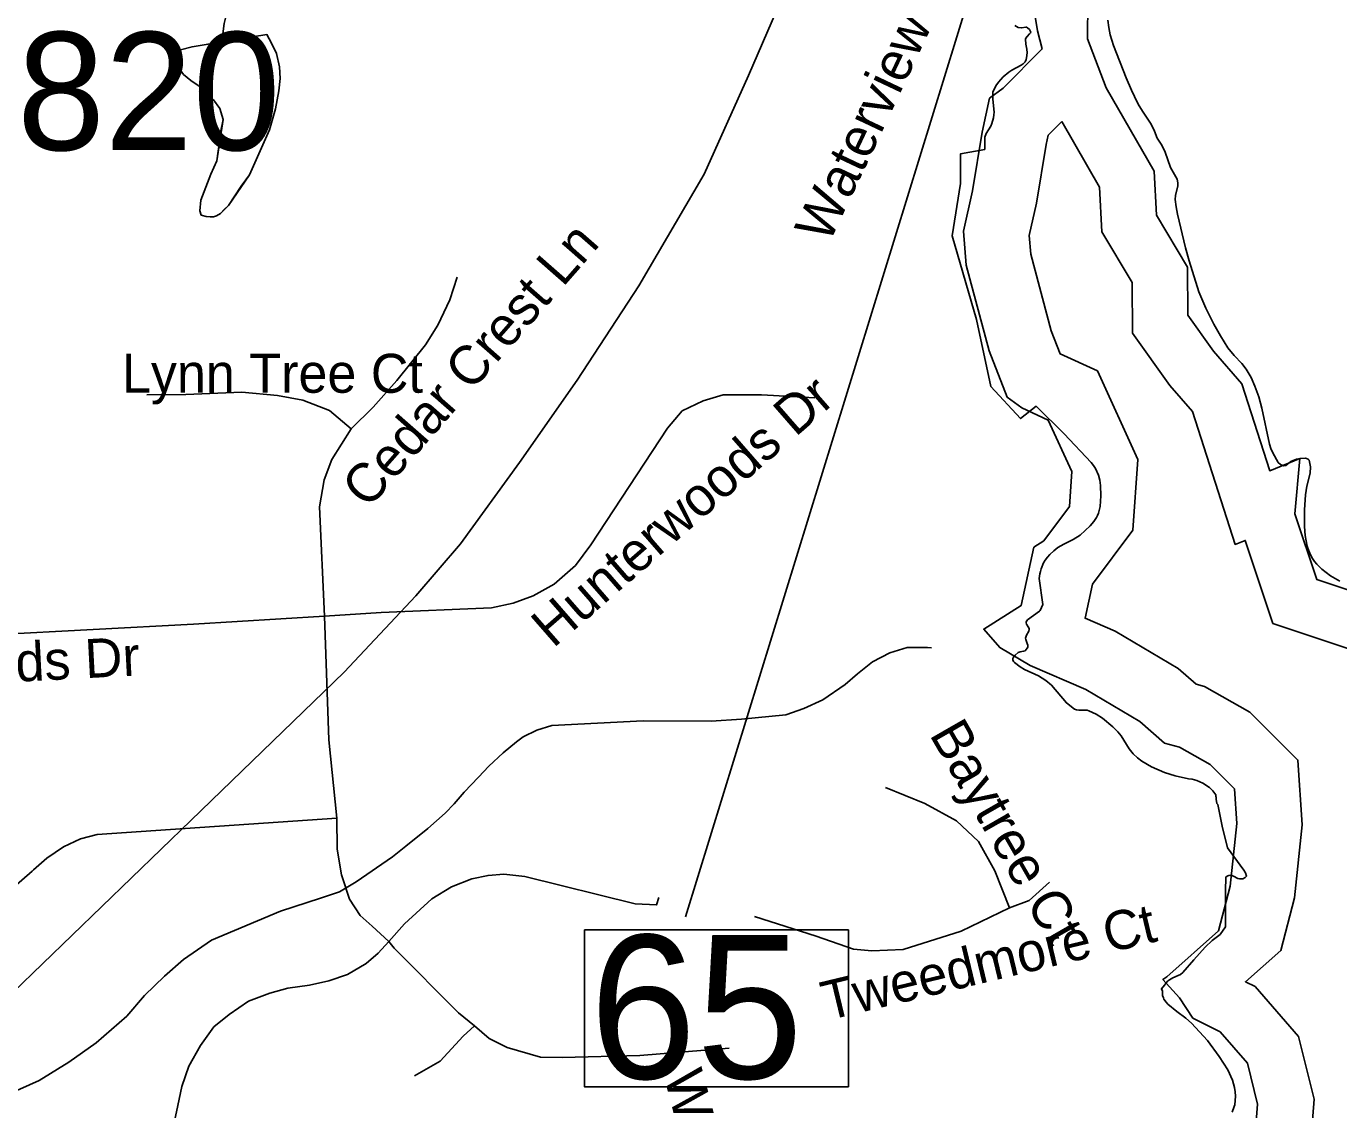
# Model space of a CAD drawing. Extents: x 1662474 to 1856135, y 779280 to 917889.
# Drawn here: x 1701744 to 1704946, y 831727 to 834370 of the extents above; entities that cross this region are included whole.
import ezdxf

# ---------------------------------------------------------------- set-up
doc = ezdxf.new("R2010")
doc.units = 0
for name, color, linetype in [('Cogo Default Point CELL', 7, 'Continuous'), ('Exist Hydrographic Lake Shore', 7, 'Continuous'), ('Exist Hydrographic Misc Water Feature', 7, 'Continuous'), ('Exist Road Non-System Type 51', 7, 'Continuous'), ('Exist Road Non-System Type 51 Label', 7, 'Continuous'), ('Exist Road Secondary Structure Standard Bridge Number Label', 7, 'Continuous'), ('Exist Utilities Electrical Transmission Line', 7, 'Continuous'), ('Old_Level_44', 7, 'Continuous')]:
    doc.layers.add(name, color=color, linetype=linetype)

msp = doc.modelspace()

# ---------------------------------------------------------------- linework, layer by layer
at = {"layer": 'Exist Hydrographic Lake Shore'}
for points in [[(1704083.1, 834090.4), (1704082.6, 834099.3), (1704086.5, 834108.2), (1704097.5, 834126.6), (1704100.1, 834133.2), (1704103.9, 834146.8), (1704105.1, 834153.6), (1704105.6, 834160.5), (1704102.8, 834192.5), (1704102.5, 834209.6), (1704110.1, 834224.5), (1704115.9, 834233.4), (1704128, 834246.6), (1704141.6, 834257.8), (1704149, 834262.6), (1704171.2, 834275.2), (1704176.5, 834278.6), (1704181, 834283.3), (1704183.6, 834288.8), (1704184.6, 834293), (1704185.8, 834305.6), (1704185.5, 834313.8), (1704183.1, 834326.1), (1704182, 834338.2), (1704182.6, 834340.8), (1704186, 834345.2), (1704192.2, 834351.6), (1704194.4, 834354.4), (1704194.9, 834356), (1704194.6, 834357.6), (1704192, 834361.8), (1704187, 834366.5), (1704184.6, 834367.6), (1704182.6, 834367.8), (1704172.4, 834366), (1704164.5, 834366.8), (1704156.1, 834371.8)], [(1704383.4, 834384.9), (1704385.5, 834367), (1704388.4, 834349.4), (1704396.8, 834323.2), (1704427.5, 834243.9), (1704440.9, 834213.8), (1704455, 834183.6), (1704459.5, 834175.7), (1704469.5, 834160.8), (1704488.4, 834130.8), (1704496.5, 834114), (1704503.6, 834096.9), (1704514.9, 834080.1), (1704523, 834063.1), (1704535.6, 834025.1), (1704551.9, 833997.2), (1704553.8, 833988.3), (1704553.5, 833980.4), (1704548.2, 833957.3), (1704547.4, 833947.1), (1704549.5, 833929.5), (1704552.6, 833911.6), (1704572.9, 833829.5), (1704581.8, 833797.5), (1704605.4, 833722.2), (1704622.5, 833682), (1704641.9, 833642.9), (1704657.6, 833614.6), (1704676, 833585.7), (1704691.5, 833567.1), (1704710.1, 833547.6), (1704720.9, 833533.7), (1704732.8, 833513.5), (1704741.9, 833492.2), (1704751.1, 833465.8), (1704759, 833438.7), (1704777.4, 833350.5), (1704780.8, 833339.5), (1704785.2, 833329), (1704798.4, 833306.1), (1704804.1, 833301.2), (1704809.9, 833298.3), (1704812.8, 833298), (1704817.2, 833298.8), (1704829.5, 833308), (1704843.5, 833313.8), (1704852.9, 833315.9), (1704865, 833316.4), (1704867.6, 833315.9), (1704871.8, 833314), (1704874.1, 833311.1), (1704877.6, 833295.4), (1704876.5, 833279.6), (1704868.4, 833247.9), (1704865, 833226.6), (1704863.1, 833190.4), (1704862.6, 833149.8), (1704864.2, 833127.9), (1704869.5, 833101.9), (1704873.1, 833089.9), (1704878.1, 833078.6), (1704882.2, 833071.2), (1704887.2, 833063.9), (1704892.8, 833057.6), (1704905.1, 833045.5), (1704925.9, 833029.2), (1704948.8, 833016.1)], [(1704395.5, 832660.8), (1704370, 832682), (1704354.2, 832691.8), (1704336.6, 832699.9), (1704332.5, 832701.2), (1704324.6, 832701.7), (1704312.5, 832701.4), (1704306.8, 832702.2), (1704301.5, 832704.3), (1704282, 832719.3), (1704245.6, 832762.1), (1704232.1, 832774.1), (1704213.9, 832785.2), (1704180, 832800.9), (1704169.2, 832807.2), (1704155, 832818.2), (1704152.9, 832820.3), (1704150.9, 832824.6), (1704151.1, 832827.4), (1704152.6, 832830.6), (1704156.9, 832835.3), (1704164.5, 832841.9), (1704169.5, 832843.7), (1704177.4, 832845.2), (1704181, 832846.6), (1704184.1, 832849.2), (1704186.5, 832852.6), (1704187.6, 832855), (1704187.9, 832859.7), (1704186.5, 832863.9), (1704182.9, 832873.6), (1704182.4, 832876.8), (1704182.9, 832879.4), (1704184.6, 832884.1), (1704189.9, 832894.6), (1704190.8, 832898), (1704190.8, 832900.4), (1704188.6, 832904.6), (1704184.4, 832911.1), (1704183.4, 832914.3), (1704183.9, 832917.4), (1704186.8, 832921.6), (1704216.1, 832942.9), (1704217.8, 832945), (1704224.6, 832958.9), (1704215.6, 833022.4), (1704217.2, 833034.2), (1704218.5, 833040.2), (1704220.1, 833046.3), (1704226.4, 833061), (1704230.4, 833067.8), (1704235.4, 833074.4), (1704241.1, 833081.2), (1704250.9, 833090.1), (1704261.4, 833098), (1704275.8, 833106.9), (1704298.6, 833118.2), (1704315.6, 833128.8), (1704340, 833151.3), (1704348.8, 833161.8), (1704355.2, 833171.5), (1704357.9, 833176.5), (1704360.2, 833182), (1704364.2, 833198.8), (1704366.2, 833224.2), (1704365.2, 833249.8), (1704363.6, 833262.6), (1704360.2, 833275.2), (1704352.9, 833291.2), (1704348.2, 833298.6), (1704342.6, 833305.4), (1704276.5, 833376), (1704208, 833442.9), (1704170.2, 833413), (1704097.9, 833491.4), (1704062.9, 833654.4), (1704003, 833858.7), (1704023.6, 833986.7), (1704023.6, 834058.9), (1704082.6, 834069.4), (1704083.1, 834090.4)], [(1704686.5, 831720.4), (1704691.5, 831734.2), (1704692.5, 831738.8), (1704694.4, 831760), (1704693.9, 831770.5), (1704692, 831781.2), (1704686.8, 831798.8), (1704675.5, 831824.3), (1704654.8, 831856.8), (1704626.1, 831895.4), (1704587.5, 831938.2), (1704573.6, 831950.2), (1704551.4, 831966.3), (1704529.2, 831984.4), (1704525.1, 831989.1), (1704519.6, 831996.8), (1704518.5, 831999.4), (1704516.8, 832005.4), (1704516.8, 832016.1), (1704513.8, 832021.4), (1704521.6, 832030.3), (1704528.8, 832040.1), (1704533.2, 832043.7), (1704541.4, 832048.4), (1704554.5, 832053.9), (1704560.2, 832056.8), (1704565.8, 832061.1), (1704592.5, 832092.2), (1704620.1, 832123.5), (1704637.8, 832139.2), (1704656.9, 832153.9), (1704669.8, 832172.9), (1704670.2, 832261.8), (1704671, 832293.6), (1704671.8, 832295.1), (1704675.8, 832297.2), (1704678.4, 832298.1), (1704682.2, 832298.6), (1704689.6, 832296.2), (1704700.4, 832290.9), (1704704.4, 832289.9), (1704712.5, 832289.9), (1704718.2, 832293.3), (1704721.4, 832296.8), (1704719, 832304.3), (1704715.1, 832310.9), (1704675.2, 832366), (1704662.1, 832418.2), (1704651.1, 832471.2), (1704649, 832473.4), (1704647.6, 832484.1), (1704647.6, 832489.1), (1704646.6, 832490.9), (1704646.4, 832495.1), (1704639.5, 832504.9), (1704630.9, 832512.5), (1704615.1, 832523.2), (1704600.4, 832530.1), (1704588.9, 832532.9), (1704579.6, 832534), (1704546.9, 832541.1), (1704521.4, 832549.5), (1704489.6, 832562.9), (1704466, 832577.1), (1704455.2, 832585.2), (1704445, 832594.6), (1704434.8, 832607.5), (1704415.4, 832639.2), (1704407.8, 832648.7), (1704395.5, 832660.8)]]:
    msp.add_lwpolyline(points, dxfattribs=at)
at = {"layer": 'Exist Hydrographic Misc Water Feature'}
for points in [[(1702221.2, 834331.7), (1702227.3, 834376.6), (1702261, 834514.6), (1702288.2, 834594.5), (1702335.1, 834669.9), (1702379.8, 834727.2), (1702399, 834762.2)], [(1702221.2, 834331.7), (1702331.1, 834349.9), (1702342.7, 834329.1), (1702354.4, 834303.5), (1702361.9, 834271.3), (1702363.6, 834242.6), (1702360.3, 834212.3), (1702352.5, 834168.9), (1702337.9, 834117.6), (1702288.6, 834007.8), (1702268.1, 833980.2), (1702237.5, 833932.5), (1702227.3, 833922.8), (1702217.8, 833913.2), (1702208.3, 833907.6), (1702201, 833905.3), (1702193, 833905.5), (1702183.1, 833905.7), (1702171.2, 833909.2), (1702167.3, 833919.9), (1702169.6, 833945.4), (1702194.2, 834008.9), (1702208.9, 834041.4), (1702215.4, 834088.8), (1702217.8, 834110.9), (1702224.2, 834142.8), (1702216.4, 834169.3), (1702200.7, 834190.9), (1702163.3, 834225.3), (1702145.4, 834238), (1702127.9, 834252.3), (1702119.8, 834263.9), (1702120, 834278.7), (1702120.5, 834312.3), (1702148.5, 834320), (1702221.2, 834331.7)], [(1702221.2, 834331.7), (1702331.1, 834349.9), (1702342.7, 834329.1), (1702354.4, 834303.5), (1702361.9, 834271.3), (1702363.6, 834242.6), (1702360.3, 834212.3), (1702352.5, 834168.9), (1702337.9, 834117.6), (1702288.6, 834007.8), (1702237.5, 833932.5), (1702217.8, 833913.2), (1702208.3, 833907.6), (1702201, 833905.3), (1702183.1, 833905.7), (1702171.2, 833909.2), (1702167.3, 833919.9), (1702169.6, 833945.4), (1702194.2, 834008.9), (1702208.9, 834041.4), (1702224.2, 834142.8), (1702216.4, 834169.3), (1702200.7, 834190.9), (1702163.3, 834225.3), (1702145.4, 834238), (1702127.9, 834252.3), (1702119.8, 834263.9), (1702120, 834278.7), (1702120.5, 834312.3), (1702148.5, 834320), (1702221.2, 834331.7)], [(1701697.2, 831763.1), (1701775.4, 831797.6), (1701848, 831842.9), (1701914.7, 831889.9), (1701989.4, 831954.9), (1702032.2, 832005), (1702081, 832052.3), (1702127.3, 832093.3), (1702195.9, 832140.3), (1702364.7, 832210.7), (1702462.2, 832243.2), (1702508.6, 832258.6), (1702548.8, 832282.5), (1702637.5, 832343.8), (1702669.8, 832369.5), (1702724.2, 832412.7), (1702766.5, 832450.4), (1702788.2, 832472.9), (1702812.9, 832501.1), (1702847.3, 832538.2), (1702872.8, 832564.7), (1702907.7, 832597.7), (1702939.8, 832624.1), (1702956.4, 832636.8), (1702990.1, 832652.6), (1703026.8, 832664.2), (1703248.9, 832675.2), (1703414.9, 832674.4), (1703489, 832679.4), (1703597.2, 832690.3), (1703641.4, 832705.8), (1703687.5, 832727), (1703742.2, 832764.5), (1703772.4, 832790.2), (1703808.9, 832819.8), (1703851.2, 832841), (1703893.3, 832854.2), (1703943.3, 832854), (1703952.8, 832853.8)]]:
    msp.add_lwpolyline(points, dxfattribs=at)
at = {"layer": 'Exist Road Non-System Type 51'}
for points in [[(1702537.1, 833387.5), (1702590.5, 833440.5), (1702647.9, 833506.2), (1702717.8, 833593), (1702748.1, 833641), (1702777.6, 833702.4), (1702795.4, 833757.9)], [(1702038.2, 833471.2), (1702133.2, 833471.5), (1702270, 833477), (1702356.9, 833469.4), (1702418.6, 833457.9), (1702484.1, 833432.7), (1702537.1, 833387.5)], [(1702472.1, 832931.1), (1702609.6, 832939.8), (1702879.6, 832951.2), (1702932.4, 832962.9), (1702980.5, 832980.7), (1703032.4, 833008.8), (1703083.9, 833054.4), (1703121.4, 833105.1), (1703308.6, 833389.4), (1703344.8, 833431.4), (1703395.4, 833456.5), (1703444.8, 833470.9), (1703538.2, 833470.9), (1703667.9, 833463.9)], [(1702472.1, 832931.1), (1702459.2, 833197.5), (1702470.8, 833263.1), (1702489.6, 833312.9), (1702537.1, 833387.5)], [(1701417, 832872.6), (1702152.4, 832911.4), (1702472.1, 832931.1)], [(1702502.2, 832437.7), (1702482.1, 832628.8), (1702472.1, 832931.1)], [(1704143.1, 832219), (1704107, 832309.9), (1704067.4, 832380.7), (1704014.1, 832431.9), (1703936.1, 832473.6), (1703840.4, 832513)], [(1701251.9, 831948.4), (1701291.6, 831950.5), (1701331.6, 831961), (1701364.2, 831976.5), (1701398.4, 831998.6), (1701419.4, 832010.9), (1701441.1, 832032.7), (1701758.1, 832308.5), (1701761.9, 832311.7), (1701794.1, 832340.5), (1701835.1, 832367.9), (1701876.4, 832387.2), (1701917.2, 832398.5), (1702502.2, 832437.7)], [(1702629.1, 832136.9), (1702588.1, 832174.4), (1702559, 832200.7), (1702533, 832240), (1702513.1, 832299.6), (1702502.6, 832362.1), (1702502.2, 832437.7)], [(1702629.1, 832136.9), (1702666.6, 832179.9), (1702733.5, 832241.1), (1702781.5, 832270.4), (1702830.9, 832290.2), (1702871, 832298.5), (1702909.6, 832301.2), (1702960.5, 832295.9), (1703229.9, 832229), (1703282.1, 832226.4), (1703287.1, 832244.2)], [(1704143.1, 832219), (1704191.2, 832237.1), (1704240.4, 832281.8)], [(1703520.9, 832197.8), (1703671, 832150.2), (1703762.1, 832118.5), (1703806.8, 832114.2), (1703883.6, 832117.2), (1704024.9, 832162.4), (1704143.1, 832219)], [(1702054.5, 831455.2), (1702123.6, 831783.4), (1702140.9, 831832.7), (1702168.9, 831883.4), (1702202, 831928.5), (1702239.4, 831959.4), (1702286.5, 831991.5), (1702338.5, 832011.4), (1702382.6, 832023.5), (1702434.9, 832030.4), (1702482.6, 832040.9), (1702528, 832056.9), (1702573.4, 832083.6), (1702602.9, 832109), (1702629.1, 832136.9)], [(1702837.4, 831931.4), (1702798.9, 831963.4), (1702641.4, 832120.6), (1702629.1, 832136.9)], [(1702691.2, 831809.1), (1702753.8, 831845), (1702809.9, 831906.2), (1702837.4, 831931.4)], [(1703459.2, 831876.5), (1703240.9, 831859.2), (1703051.4, 831854.2), (1702999.1, 831855.2), (1702917.8, 831878.1), (1702873.6, 831900.7), (1702837.4, 831931.4)]]:
    msp.add_lwpolyline(points, dxfattribs=at)
at = {"layer": 'Exist Road Secondary Structure Standard Bridge Number Label'}
msp.add_line((1704099.1, 834619.1), (1703352.5, 832196.9), dxfattribs=at)
msp.add_lwpolyline([(1703106.1, 832165.2), (1703750.2, 832165.2), (1703750.2, 831782.9), (1703106.1, 831782.9)], close=True, dxfattribs=at)
at = {"layer": 'Exist Utilities Electrical Transmission Line'}
msp.add_lwpolyline([(1701711.4, 832012.8), (1702145.9, 832432.2), (1702520.1, 832794.3), (1702694.2, 832980.4), (1702803.6, 833107.3), (1702947.9, 833305.7), (1703088, 833506.3), (1703238.6, 833736.6), (1703397.8, 834009.1), (1703506.4, 834250), (1703666.6, 834620.4), (1703879.5, 834709.9), (1704070.4, 834787.9), (1704422.8, 834936.2)], dxfattribs=at)
at = {"layer": 'Old_Level_44'}
for points in [[(1705788.5, 833415.9), (1705842.9, 833482.3), (1705734.8, 833456.9), (1705528.5, 833358.3), (1705372.4, 833193.1), (1705226.3, 833026.3), (1705062.8, 832963.4), (1704892.6, 833020.1), (1704838.9, 833180.9), (1704851.2, 833315.4), (1704778.2, 833285.8), (1704710.1, 833497.6), (1704640.9, 833577.6), (1704578.4, 833665), (1704577.4, 833782.7), (1704501.5, 833909.3), (1704495.9, 834016.7), (1704379.2, 834220), (1704333.4, 834339.7), (1704334, 834430.4), (1704307.4, 834497.4), (1704259.9, 834538.9), (1704231.5, 834637.2), (1704160.8, 834674.3)], [(1704204.3, 834403.5), (1704211.7, 834359.2), (1704222.9, 834314.6), (1704127.3, 834219.1), (1704094.4, 834194.4), (1704076, 834111.9), (1704052.8, 833968.4), (1704031, 833870.5), (1704037.6, 833787.3), (1704093.7, 833578), (1704137, 833464.9), (1704173, 833439.2), (1704237.7, 833409.4), (1704295.2, 833283.9), (1704289.1, 833198.3), (1704226.6, 833115), (1704202.7, 833099.1), (1704171.5, 832956.8), (1704080.2, 832899.2), (1704119.1, 832854.3), (1704193.3, 832810.5), (1704329.1, 832752.3), (1704461.1, 832674), (1704521.2, 832621.1), (1704557.9, 832611.1), (1704632.9, 832568.9), (1704692.4, 832509.4), (1704698.1, 832424.9), (1704681.5, 832272.2), (1704653, 832163)], [(1704270.6, 834137.6), (1704237.1, 834104.2), (1704232.2, 834081.9), (1704208.9, 833938.4), (1704191.3, 833859.3), (1704194.9, 833814.4), (1704245.1, 833627.1), (1704266.5, 833571.1), (1704357.6, 833529.1), (1704456.6, 833313.1), (1704444.3, 833140.3), (1704345.6, 833008.8), (1704327.4, 832925.9), (1704401.3, 832894.3), (1704555, 832803), (1704598.6, 832764.7), (1704618.6, 832759.2), (1704729.8, 832696.7), (1704847, 832579.6), (1704857.5, 832421.6), (1704838.3, 832243.5), (1704804.8, 832115.4)], [(1705174.4, 832861.5), (1705066, 832819.8), (1704785.7, 832913.2), (1704718.2, 833115.7), (1704694, 833106), (1704589.8, 833430), (1704534.5, 833493.9), (1704443.6, 833621.1), (1704442.5, 833744.8), (1704368.3, 833868.7), (1704362.6, 833977.4), (1704270.6, 834137.6)], [(1704653, 832163), (1704527.3, 832050.8), (1704517.3, 832044.7), (1704557.7, 831999.3), (1704590.4, 831950.3), (1704656.8, 831917.1), (1704723.5, 831840.2), (1704748.5, 831740.6), (1704739.6, 831625.1)], [(1704804.8, 832115.4), (1704718.9, 832038.8), (1704742.2, 832027.1), (1704848.1, 831905), (1704886.3, 831752.2), (1704878.4, 831649)]]:
    msp.add_lwpolyline(points, dxfattribs=at)

# ---------------------------------------------------------------- texts
at = {"layer": 'Cogo Default Point CELL'}
msp.add_text('1820', height=288, dxfattribs=at).set_placement((1701507.5, 834067.8))
at = {"layer": 'Exist Road Non-System Type 51 Label'}
for s, rotation, p in [('Waterview Rd', 64.712, (1703702.1, 833837)), ('Cedar Crest Ln', 48.7591, (1702578.2, 833190.1)), ('Hunterwoods Dr', 41.0843, (1703029.7, 832851.2)), ('Hunterwoods Dr', 2.9754, (1701106.4, 832738.8)), ('Baytree Ct', 299.8166, (1703946.3, 832642.6)), ('Tweedmore Ct', 13.5167, (1703697.6, 831943.8)), ('Waterview Rd', 284.8063, (1703299.3, 831809.6))]:
    msp.add_text(s, height=95, rotation=rotation, dxfattribs=at).set_placement(p)
msp.add_text('Lynn Tree Ct', height=95, dxfattribs=at).set_placement((1701977.5, 833475.9))
at = {"layer": 'Exist Road Secondary Structure Standard Bridge Number Label'}
msp.add_text('65', height=350, dxfattribs=at).set_placement((1703118.6, 831802.6))

doc.saveas('drawing.dxf')
